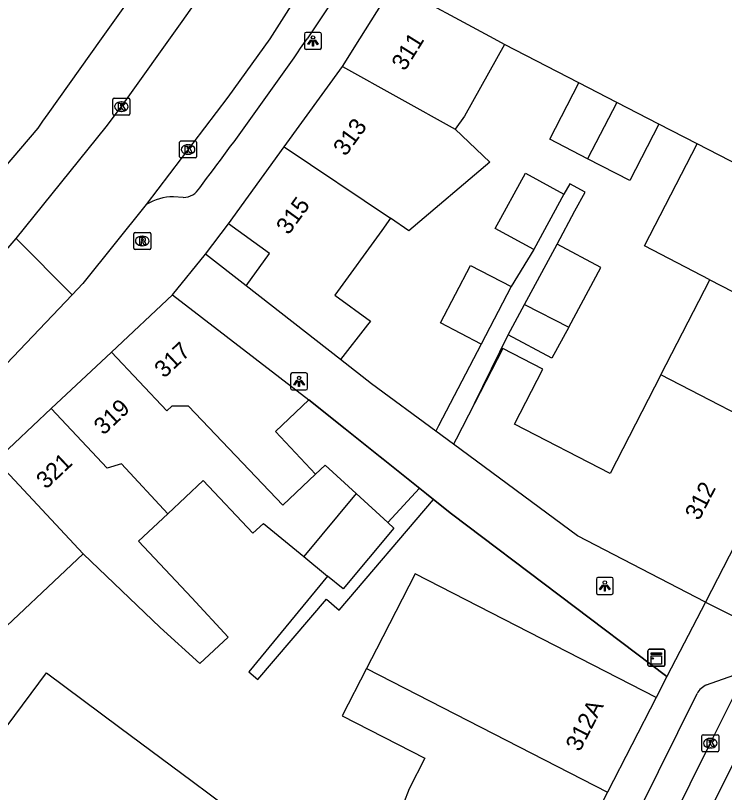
# Model space of a CAD drawing. Extents: x 159222 to 160346, y 381249 to 382166.
# Drawn here: x 160169.13 to 160210.93, y 381705.57 to 381751.37 of the extents above; entities that cross this region are included whole.
import ezdxf

# ---------------------------------------------------------------- set-up
doc = ezdxf.new("R2010")
doc.units = 0
for name, color, linetype in [('IMGEO_Kast', 7, 'Continuous'), ('IMGEO_Kolk', 7, 'Continuous'), ('IMGEO_Lichtpunt', 7, 'Continuous'), ('IMGEO_Muur', 7, 'Continuous'), ('IMGEO_Pand', 7, 'Continuous'), ('IMGEO_Pand_nummerreeks', 7, 'Continuous'), ('IMGEO_Rijbaan_lokaal_gesloten', 7, 'Continuous'), ('IMGEO_Rijbaan_lokaal_open', 7, 'Continuous'), ('IMGEO_Rioolput', 7, 'Continuous'), ('IMGEO_Voetpad_open', 7, 'Continuous')]:
    doc.layers.add(name, color=color, linetype=linetype)

msp = doc.modelspace()

# ---------------------------------------------------------------- linework, layer by layer
at = {"layer": 'IMGEO_Kast'}
for p, q in [((160206.425, 381713.085), (160206.425, 381713.926)), ((160206.425, 381713.926), (160206.425, 381713.085)), ((160206.5, 381714.01), (160207.341, 381714.01)), ((160207.341, 381714.01), (160206.5, 381714.01)), ((160207.425, 381713.935), (160207.425, 381713.094)), ((160207.425, 381713.094), (160207.425, 381713.935)), ((160207.35, 381713.01), (160206.509, 381713.01)), ((160206.509, 381713.01), (160207.35, 381713.01))]:
    msp.add_line(p, q, dxfattribs=at)
for points in [[(160206.62, 381713.8), (160207.22, 381713.8), (160207.22, 381713.715), (160206.62, 381713.715), (160206.62, 381713.8)], [(160206.62, 381713.625), (160207.22, 381713.625), (160207.22, 381713.136), (160206.62, 381713.136), (160206.62, 381713.625)]]:
    msp.add_lwpolyline(points, dxfattribs=at)
msp.add_circle((160206.704, 381713.474), 0.0377, dxfattribs=at)
for centre, start, end in [((160206.503, 381713.932), 92.4484, 184.2845), ((160206.503, 381713.932), 92.4484, 184.2845), ((160207.347, 381713.932), 2.4484, 94.2845), ((160207.347, 381713.932), 2.4484, 94.2845), ((160206.503, 381713.088), 182.4484, 274.2845), ((160206.503, 381713.088), 182.4484, 274.2845), ((160207.347, 381713.088), 272.4484, 4.2845), ((160207.347, 381713.088), 272.4484, 4.2845)]:
    msp.add_arc(centre, 0.0779, start, end, dxfattribs=at)
at = {"layer": 'IMGEO_Kolk'}
for p, q in [((160174.869, 381745.574), (160174.869, 381746.426)), ((160174.944, 381746.5), (160175.796, 381746.5)), ((160175.357, 381746.28), (160175.382, 381746.28)), ((160175.87, 381746.426), (160175.87, 381745.574)), ((160175.796, 381745.5), (160174.944, 381745.5)), ((160175.38, 381745.72), (160175.355, 381745.72)), ((160178.804, 381743.049), (160178.804, 381743.901)), ((160178.879, 381743.975), (160179.731, 381743.975)), ((160179.805, 381743.901), (160179.805, 381743.049)), ((160179.292, 381743.755), (160179.317, 381743.755)), ((160179.315, 381743.195), (160179.29, 381743.195)), ((160179.731, 381742.975), (160178.879, 381742.975)), ((160209.596, 381708.05), (160209.596, 381708.902)), ((160209.671, 381708.976), (160210.523, 381708.976)), ((160210.084, 381708.756), (160210.109, 381708.756)), ((160210.597, 381708.902), (160210.597, 381708.05)), ((160210.107, 381708.196), (160210.082, 381708.196)), ((160210.523, 381707.976), (160209.671, 381707.976))]:
    msp.add_line(p, q, dxfattribs=at)
for points in [[(160174.869, 381745.574), (160174.869, 381746.426)], [(160174.944, 381746.5), (160175.796, 381746.5)], [(160175.19, 381746.2), (160175.313, 381746.2), (160175.313, 381746.049), (160175.443, 381746.2), (160175.607, 381746.2), (160175.461, 381746.049), (160175.614, 381745.8), (160175.462, 381745.8), (160175.377, 381745.964), (160175.313, 381745.897), (160175.313, 381745.8), (160175.19, 381745.8), (160175.19, 381746.2)], [(160175.87, 381746.426), (160175.87, 381745.574)], [(160175.796, 381745.5), (160174.944, 381745.5)], [(160178.804, 381743.049), (160178.804, 381743.901)], [(160178.879, 381743.975), (160179.731, 381743.975)], [(160179.805, 381743.901), (160179.805, 381743.049)], [(160179.125, 381743.675), (160179.248, 381743.675), (160179.248, 381743.524), (160179.378, 381743.675), (160179.542, 381743.675), (160179.396, 381743.524), (160179.549, 381743.275), (160179.397, 381743.275), (160179.312, 381743.439), (160179.248, 381743.372), (160179.248, 381743.275), (160179.125, 381743.275), (160179.125, 381743.675)], [(160179.731, 381742.975), (160178.879, 381742.975)], [(160209.596, 381708.05), (160209.596, 381708.902)], [(160209.671, 381708.976), (160210.523, 381708.976)], [(160209.917, 381708.676), (160210.04, 381708.676), (160210.04, 381708.525), (160210.17, 381708.676), (160210.334, 381708.676), (160210.188, 381708.525), (160210.341, 381708.276), (160210.189, 381708.276), (160210.104, 381708.44), (160210.04, 381708.373), (160210.04, 381708.276), (160209.917, 381708.276), (160209.917, 381708.676)], [(160210.597, 381708.902), (160210.597, 381708.05)], [(160210.523, 381707.976), (160209.671, 381707.976)]]:
    msp.add_lwpolyline(points, dxfattribs=at)
for centre, start, end in [((160174.946, 381746.424), 91.552, 178.448), ((160174.946, 381746.424), 91.552, 178.448), ((160175.794, 381746.424), 1.552, 88.448), ((160175.794, 381746.424), 1.552, 88.448), ((160174.946, 381745.576), 181.552, 268.448), ((160174.946, 381745.576), 181.552, 268.448), ((160175.794, 381745.576), 271.552, 358.448), ((160175.794, 381745.576), 271.552, 358.448), ((160178.881, 381743.899), 91.552, 178.448), ((160178.881, 381743.899), 91.552, 178.448), ((160179.729, 381743.899), 1.552, 88.448), ((160179.729, 381743.899), 1.552, 88.448), ((160178.881, 381743.051), 181.552, 268.448), ((160178.881, 381743.051), 181.552, 268.448), ((160179.729, 381743.051), 271.552, 358.448), ((160179.729, 381743.051), 271.552, 358.448), ((160209.673, 381708.9), 91.552, 178.448), ((160209.673, 381708.9), 91.552, 178.448), ((160210.521, 381708.9), 1.552, 88.448), ((160210.521, 381708.9), 1.552, 88.448), ((160209.673, 381708.052), 181.552, 268.448), ((160209.673, 381708.052), 181.552, 268.448), ((160210.521, 381708.052), 271.552, 358.448), ((160210.521, 381708.052), 271.552, 358.448)]:
    msp.add_arc(centre, 0.0765, start, end, dxfattribs=at)
for centre, major_axis, ratio, start_param, end_param in [((160175.356, 381746), (-0.387, 0.002), 0.722429, 4.712389, 7.853982), ((160175.381, 381746), (-0.39, 0.002), 0.717154, 1.570796, 4.712389), ((160179.291, 381743.475), (-0.387, 0.002), 0.722429, 4.712389, 7.853982), ((160179.316, 381743.475), (-0.39, 0.002), 0.717154, 1.570796, 4.712389), ((160210.083, 381708.476), (-0.387, 0.002), 0.722429, 4.712389, 7.853982), ((160210.108, 381708.476), (-0.39, 0.002), 0.717154, 1.570796, 4.712389)]:
    msp.add_ellipse(centre, major_axis=major_axis, ratio=ratio, start_param=start_param, end_param=end_param, dxfattribs=at)
at = {"layer": 'IMGEO_Lichtpunt'}
for p, q in [((160187.072, 381750.375), (160186.264, 381750.375)), ((160187.072, 381750.375), (160186.264, 381750.375)), ((160186.17, 381750.28), (160186.17, 381749.473)), ((160186.17, 381750.28), (160186.17, 381749.473)), ((160187.166, 381749.473), (160187.166, 381750.28)), ((160187.166, 381749.473), (160187.166, 381750.28)), ((160186.264, 381749.379), (160187.072, 381749.379)), ((160186.264, 381749.379), (160187.072, 381749.379)), ((160185.348, 381730.208), (160185.348, 381729.401)), ((160185.348, 381730.208), (160185.348, 381729.401)), ((160186.25, 381730.303), (160185.442, 381730.303)), ((160186.25, 381730.303), (160185.442, 381730.303)), ((160186.344, 381729.401), (160186.344, 381730.208)), ((160186.344, 381729.401), (160186.344, 381730.208)), ((160185.442, 381729.307), (160186.25, 381729.307)), ((160185.442, 381729.307), (160186.25, 381729.307)), ((160203.38, 381718.153), (160203.38, 381717.346)), ((160203.38, 381718.153), (160203.38, 381717.346)), ((160204.282, 381718.248), (160203.474, 381718.248)), ((160204.282, 381718.248), (160203.474, 381718.248)), ((160204.376, 381717.346), (160204.376, 381718.153)), ((160204.376, 381717.346), (160204.376, 381718.153)), ((160203.474, 381717.252), (160204.282, 381717.252)), ((160203.474, 381717.252), (160204.282, 381717.252))]:
    msp.add_line(p, q, dxfattribs=at)
for points in [[(160186.544, 381749.944), (160186.583, 381749.916), (160186.395, 381749.654), (160186.357, 381749.681), (160186.544, 381749.944)], [(160186.646, 381749.896), (160186.693, 381749.896), (160186.693, 381749.574), (160186.646, 381749.574), (160186.646, 381749.896)], [(160186.756, 381749.916), (160186.794, 381749.943), (160186.981, 381749.681), (160186.942, 381749.653), (160186.756, 381749.916)], [(160185.722, 381729.872), (160185.761, 381729.844), (160185.573, 381729.582), (160185.535, 381729.609), (160185.722, 381729.872)], [(160185.824, 381729.824), (160185.871, 381729.824), (160185.871, 381729.502), (160185.824, 381729.502), (160185.824, 381729.824)], [(160185.934, 381729.844), (160185.972, 381729.871), (160186.159, 381729.609), (160186.12, 381729.581), (160185.934, 381729.844)], [(160203.754, 381717.817), (160203.793, 381717.789), (160203.605, 381717.527), (160203.567, 381717.554), (160203.754, 381717.817)], [(160203.966, 381717.789), (160204.004, 381717.816), (160204.191, 381717.554), (160204.152, 381717.526), (160203.966, 381717.789)], [(160203.856, 381717.769), (160203.903, 381717.769), (160203.903, 381717.447), (160203.856, 381717.447), (160203.856, 381717.769)]]:
    msp.add_lwpolyline(points, dxfattribs=at)
for centre in [(160186.669, 381750.078), (160185.847, 381730.006), (160203.879, 381717.951)]:
    msp.add_circle(centre, 0.0994, dxfattribs=at)
for centre, start, end in [((160186.264, 381750.28), 90, 180), ((160186.264, 381750.28), 90, 180), ((160187.072, 381750.28), 0, 90), ((160187.072, 381750.28), 0, 90), ((160186.264, 381749.473), 180, 270), ((160186.264, 381749.473), 180, 270), ((160187.072, 381749.473), 270, 0), ((160187.072, 381749.473), 270, 360), ((160185.442, 381730.208), 90, 180), ((160185.442, 381730.208), 90, 180), ((160186.25, 381730.208), 0, 90), ((160186.25, 381730.208), 0, 90), ((160185.442, 381729.401), 180, 270), ((160185.442, 381729.401), 180, 270), ((160186.25, 381729.401), 270, 0), ((160186.25, 381729.401), 270, 360), ((160203.474, 381718.153), 90, 180), ((160203.474, 381718.153), 90, 180), ((160204.282, 381718.153), 0, 90), ((160204.282, 381718.153), 0, 90), ((160203.474, 381717.346), 180, 270), ((160203.474, 381717.346), 180, 270), ((160204.282, 381717.346), 270, 0), ((160204.282, 381717.346), 270, 360)]:
    msp.add_arc(centre, 0.0946, start, end, dxfattribs=at)
at = {"layer": 'IMGEO_Muur'}
msp.add_lwpolyline([(160207.538, 381712.399), (160194.84, 381722.005), (160186.432, 381728.72)], dxfattribs=at)
at = {"layer": 'IMGEO_Pand'}
for points in [[(160188.407, 381748.367), (160189.427, 381750), (160191.432, 381753.208)], [(160197.971, 381749.662), (160197.348, 381750), (160191.432, 381753.208)], [(160197.971, 381749.662), (160195.61, 381745.439), (160195.049, 381744.666)], [(160202.355, 381747.401), (160197.971, 381749.662)], [(160184.969, 381743.627), (160188.407, 381748.367)], [(160188.407, 381748.367), (160195.049, 381744.666)], [(160202.855, 381742.933), (160200.64, 381744.076), (160202.355, 381747.401)], [(160204.585, 381746.251), (160202.355, 381747.401)], [(160204.585, 381746.251), (160202.855, 381742.933)], [(160207.062, 381744.973), (160204.585, 381746.251)], [(160207.062, 381744.973), (160205.347, 381741.648), (160202.855, 381742.933)], [(160209.321, 381743.808), (160207.062, 381744.973)], [(160195.049, 381744.666), (160197.105, 381742.72), (160192.315, 381738.682), (160191.244, 381739.419)], [(160181.68, 381739.093), (160184.969, 381743.627)], [(160184.969, 381743.627), (160191.244, 381739.419)], [(160210.08, 381735.796), (160206.216, 381737.789), (160209.321, 381743.808)], [(160220.578, 381737.695), (160213.059, 381741.573), (160213.184, 381741.816), (160209.321, 381743.808)], [(160199.684, 381737.581), (160197.411, 381738.826), (160199.193, 381742.08), (160201.466, 381740.835)], [(160201.466, 381740.835), (160199.684, 381737.581)], [(160191.244, 381739.419), (160190.728, 381738.708), (160187.957, 381734.887), (160190.051, 381733.352), (160189.878, 381733.13), (160188.291, 381731.098)], [(160182.722, 381735.446), (160184.096, 381737.34), (160181.68, 381739.093)], [(160199.143, 381734.339), (160201.061, 381737.901)], [(160201.748, 381732.995), (160203.641, 381736.511), (160201.061, 381737.901)], [(160196.583, 381732.006), (160194.189, 381733.254), (160195.955, 381736.641), (160198.349, 381735.393)], [(160207.188, 381730.189), (160210.08, 381735.796)], [(160210.08, 381735.796), (160217.603, 381731.916)], [(160188.291, 381731.098), (160182.722, 381735.446)], [(160198.349, 381735.393), (160196.583, 381732.006)], [(160174.787, 381731.537), (160178.381, 381734.912)], [(160178.381, 381734.912), (160186.432, 381728.72)], [(160198.182, 381732.555), (160199.143, 381734.339)], [(160199.143, 381734.339), (160201.748, 381732.995)], [(160201.748, 381732.995), (160200.763, 381731.166), (160198.182, 381732.555)], [(160171.233, 381728.199), (160174.787, 381731.537)], [(160186.824, 381724.329), (160184.884, 381722.509), (160179.323, 381728.341), (160178.341, 381728.348), (160178.044, 381728.069), (160174.787, 381731.537)], [(160207.188, 381730.189), (160204.187, 381724.37), (160198.544, 381727.281), (160200.215, 381730.519), (160197.859, 381731.734), (160196.188, 381728.496)], [(160214.715, 381726.306), (160207.188, 381730.189)], [(160186.432, 381728.72), (160184.449, 381726.859), (160186.824, 381724.329)], [(160196.188, 381728.496), (160195.11, 381726.407), (160194.953, 381726.102)], [(160167.968, 381725.132), (160171.233, 381728.199)], [(160178.106, 381722.006), (160175.38, 381724.941), (160174.53, 381724.688), (160171.233, 381728.199)], [(160209.817, 381716.789), (160202.272, 381720.697), (160194.953, 381726.102)], [(160214.715, 381726.306), (160209.817, 381716.789)], [(160173.124, 381719.643), (160171.234, 381721.655), (160167.968, 381725.132)], [(160186.824, 381724.329), (160187.396, 381724.865), (160189.212, 381723.201)], [(160178.106, 381722.006), (160180.189, 381723.963), (160183.115, 381720.848), (160183.741, 381721.435), (160186.124, 381719.481)], [(160189.212, 381723.201), (160186.124, 381719.481)], [(160189.212, 381723.201), (160191.08, 381721.488)], [(160173.124, 381719.643), (160177.663, 381715.301), (160179.986, 381713.17), (160181.671, 381714.718), (160179.519, 381717.044), (160176.38, 381720.386), (160178.106, 381722.006)], [(160191.08, 381721.488), (160191.437, 381721.161), (160188.455, 381717.569), (160187.529, 381718.329)], [(160160.843, 381718.441), (160163.082, 381716.057), (160164.296, 381717.197), (160165.324, 381716.104), (160165.619, 381715.789), (160167.213, 381714.092), (160173.124, 381719.643)], [(160186.124, 381719.481), (160187.529, 381718.329)], [(160206.916, 381711.179), (160192.695, 381718.47), (160190.414, 381714.021), (160189.828, 381712.878)], [(160189.828, 381712.878), (160188.396, 381710.084), (160193.269, 381707.586), (160192.344, 381705.78), (160192.002, 381704.93)], [(160189.828, 381712.878), (160204.033, 381705.591)], [(160179.535, 381706.233), (160183.549, 381703.251), (160175.817, 381692.844), (160168.008, 381698.646), (160167.1, 381697.424), (160162.304, 381700.987), (160164.487, 381703.924), (160168.5, 381700.942), (160168.821, 381700.704), (160170.183, 381702.538), (160165.85, 381705.758), (160170.946, 381712.616), (160175.279, 381709.396), (160179.535, 381706.233)], [(160206.916, 381711.179), (160204.033, 381705.591)], [(160204.033, 381705.591), (160201.248, 381700.19)]]:
    msp.add_lwpolyline(points, dxfattribs=at)
at = {"layer": 'IMGEO_Rijbaan_lokaal_gesloten'}
for points in [[(160212.584, 381713.466), (160210.093, 381708.475), (160199.383, 381686.888)], [(160214.17, 381712.699), (160209.297, 381702.977), (160200.237, 381684.926), (160195.4, 381675.172), (160192.483, 381669.642), (160190.409, 381665.724), (160188.106, 381661.73), (160185.188, 381657.275), (160182.04, 381652.59), (160178.585, 381647.981), (160174.132, 381642.912), (160167.068, 381636.152), (160166.394, 381635.674), (160165.31, 381637.041)]]:
    msp.add_lwpolyline(points, dxfattribs=at)
at = {"layer": 'IMGEO_Rijbaan_lokaal_open'}
for points in [[(160197.356, 381773.546), (160197.011, 381772.766), (160192.517, 381763.373), (160191.631, 381761.811), (160184.123, 381750), (160181.638, 381746.556), (160176.84, 381740.236)], [(160169.156, 381738.227), (160174.467, 381744.813), (160175.37, 381746), (160178.946, 381751.015), (160179.907, 381752.366)], [(160176.84, 381740.236), (160173.087, 381735.575), (160172.471, 381734.902)], [(160165.295, 381734.111), (160168.231, 381737.155), (160169.156, 381738.227)], [(160169.156, 381738.227), (160172.471, 381734.902)], [(160172.471, 381734.902), (160168.6, 381730.835)]]:
    msp.add_lwpolyline(points, dxfattribs=at)
at = {"layer": 'IMGEO_Rioolput'}
for p, q in [((160176.098, 381737.655), (160176.098, 381738.507)), ((160176.173, 381738.581), (160177.025, 381738.581)), ((160177.099, 381738.507), (160177.099, 381737.655)), ((160176.586, 381738.361), (160176.611, 381738.361)), ((160177.025, 381737.581), (160176.173, 381737.581)), ((160176.609, 381737.801), (160176.584, 381737.801))]:
    msp.add_line(p, q, dxfattribs=at)
for points in [[(160176.098, 381737.655), (160176.098, 381738.507)], [(160176.173, 381738.581), (160177.025, 381738.581)], [(160177.099, 381738.507), (160177.099, 381737.655)], [(160176.687, 381738.279), (160176.435, 381738.281), (160176.435, 381737.881)], [(160176.435, 381737.881), (160176.559, 381737.881), (160176.559, 381738.043), (160176.57, 381738.043)], [(160176.613, 381738.2), (160176.559, 381738.2), (160176.559, 381738.119)], [(160176.559, 381738.119), (160176.611, 381738.119)], [(160176.617, 381738.014), (160176.688, 381737.881), (160176.828, 381737.881), (160176.763, 381738.007)], [(160177.025, 381737.581), (160176.173, 381737.581)]]:
    msp.add_lwpolyline(points, dxfattribs=at)
for centre, radius, start, end in [((160176.175, 381738.505), 0.0765, 91.552, 178.448), ((160176.175, 381738.505), 0.0765, 91.552, 178.448), ((160177.023, 381738.505), 0.0765, 1.552, 88.448), ((160177.023, 381738.505), 0.0765, 1.552, 88.448), ((160176.569, 381737.99), 0.0533, 26.0293, 88.6989), ((160176.595, 381738.308), 0.19, 274.7715, 282.9687), ((160176.619, 381738.104), 0.0964, 77.0061, 93.1865), ((160176.633, 381738.161), 0.0378, 276.6634, 79.6772), ((160176.686, 381738.169), 0.109, 350.3612, 89.416), ((160176.684, 381738.169), 0.112, 277.5842, 350.9817), ((160176.668, 381737.954), 0.108, 29.5134, 73.7905), ((160176.175, 381737.657), 0.0765, 181.552, 268.448), ((160176.175, 381737.657), 0.0765, 181.552, 268.448), ((160177.023, 381737.657), 0.0765, 271.552, 358.448), ((160177.023, 381737.657), 0.0765, 271.552, 358.448)]:
    msp.add_arc(centre, radius, start, end, dxfattribs=at)
for centre, major_axis, ratio, start_param, end_param in [((160176.585, 381738.081), (-0.387, 0.002), 0.722429, 4.712389, 7.853982), ((160176.61, 381738.081), (-0.39, 0.002), 0.717154, 1.570796, 4.712389)]:
    msp.add_ellipse(centre, major_axis=major_axis, ratio=ratio, start_param=start_param, end_param=end_param, dxfattribs=at)
at = {"layer": 'IMGEO_Voetpad_open'}
for points in [[(160197.735, 381770.249), (160195.283, 381765.146), (160192.704, 381760.158), (160191.154, 381757.264), (160186.404, 381750.118), (160186.323, 381750)], [(160181.825, 381765.351), (160183.703, 381764.359), (160182.906, 381762.655), (160179.656, 381757.694), (160174.18, 381750), (160171.029, 381745.573), (160170.721, 381745.14), (160170.435, 381744.738), (160167.358, 381741.13), (160167.494, 381741.011), (160167.249, 381740.771), (160166.648, 381740.183), (160157.187, 381730.928), (160150.987, 381725.528)], [(160201.061, 381737.901), (160202.116, 381739.861), (160202.712, 381740.968), (160201.806, 381741.456), (160201.466, 381740.835)], [(160179.012, 381740.65), (160178.441, 381740.689)], [(160180.339, 381737.307), (160181.68, 381739.093)], [(160199.684, 381737.581), (160198.349, 381735.393)], [(160178.381, 381734.912), (160180.339, 381737.307)], [(160182.722, 381735.446), (160180.339, 381737.307)], [(160196.188, 381728.496), (160198.182, 381732.555)], [(160196.583, 381732.006), (160194.073, 381727.192), (160193.907, 381726.874)], [(160193.907, 381726.874), (160190.123, 381729.668), (160188.291, 381731.098)], [(160186.432, 381728.72), (160192.943, 381723.52)], [(160194.953, 381726.102), (160193.907, 381726.874)], [(160191.08, 381721.488), (160192.943, 381723.52)], [(160192.943, 381723.52), (160193.783, 381722.849)], [(160187.529, 381718.329), (160182.89, 381712.674), (160183.418, 381712.224), (160187.458, 381716.965), (160188.218, 381716.318), (160193.783, 381722.849)], [(160193.783, 381722.849), (160194.84, 381722.005), (160207.538, 381712.399)], [(160209.817, 381716.789), (160207.538, 381712.399)], [(160209.817, 381716.789), (160213.367, 381715.023)], [(160207.538, 381712.399), (160206.916, 381711.179)], [(160209.885, 381711.913), (160211.493, 381712.493)], [(160199.063, 381690.719), (160209.323, 381711.403)]]:
    msp.add_lwpolyline(points, dxfattribs=at)
for centre, radius, start, end in [((159988.168, 381886.271), 240.489, 322.90445, 325.48366), ((160178.995, 381741.802), 1.152, 270.8338, 329.7227), ((160178.493, 381737.448), 3.241, 90.9262, 120.6713), ((160210.293, 381710.898), 1.094, 111.9209, 152.5249)]:
    msp.add_arc(centre, radius, start, end, dxfattribs=at)

# ---------------------------------------------------------------- texts
at = {"layer": 'IMGEO_Pand_nummerreeks'}
for s, rotation, p in [('311', 58.0021, (160192.079, 381748.053)), ('313', 54.0424, (160188.587, 381743.028)), ('315', 54.0414, (160185.224, 381738.392)), ('317', 43.2001, (160177.891, 381729.952)), ('319', 43.2049, (160174.317, 381726.596)), ('321', 43.2067, (160170.923, 381723.409)), ('312', 62.7675, (160209.435, 381721.555)), ('312A', 62.7096, (160202.401, 381707.926))]:
    msp.add_text(s, height=1, rotation=rotation, dxfattribs=at).set_placement(p)

doc.saveas('drawing.dxf')
